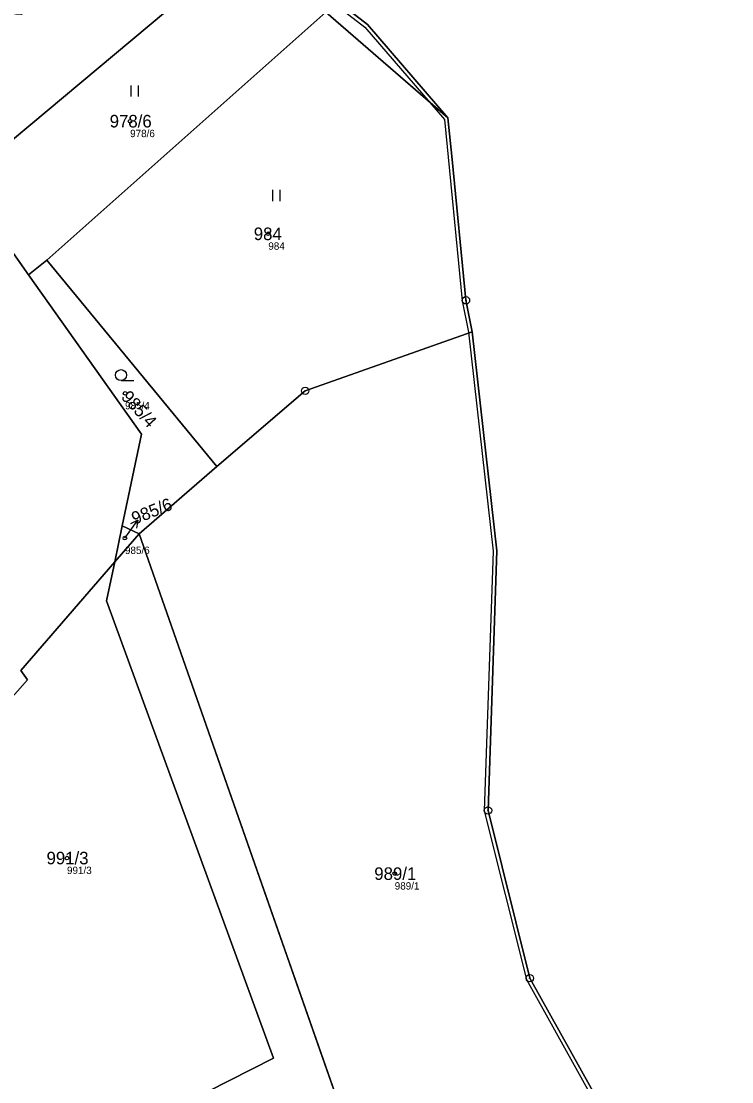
# Model space of a CAD drawing. Extents: x -653098 to -649479, y -997642 to -992666.
# Drawn here: x -651127.7 to -651031.5, y -993879.9 to -993736.3 of the extents above; entities that cross this region are included whole.
import ezdxf

# ---------------------------------------------------------------- set-up
doc = ezdxf.new("R2010")
doc.units = 0
for name, color, linetype in [('Definiční body', 7, 'Continuous'), ('Hranice parcel', 7, 'Continuous'), ('Parcelní čísla', 7, 'Continuous'), ('Polygon ku', 7, 'Continuous'), ('Polygon parcely', 7, 'Continuous'), ('Pop  PČ popisy', 7, 'Continuous'), ('Vnitřní kresba', 7, 'Continuous'), ('Značky bodu BP', 7, 'Continuous'), ('Značky kultur', 7, 'Continuous')]:
    doc.layers.add(name, color=color, linetype=linetype)

msp = doc.modelspace()

# ---------------------------------------------------------------- linework, layer by layer
at = {"layer": 'Definiční body'}
for centre in [(-651112.97, -993749.87), (-651094.26, -993765.12), (-651113.66, -993786.72), (-651113.67, -993806.31), (-651121.52, -993849.64), (-651077.14, -993851.75)]:
    msp.add_circle(centre, 0.25, dxfattribs=at)
at = {"layer": 'Hranice parcel'}
for p, q in [((-651135.85, -993758.18), (-651103.5, -993731.11)), ((-651124.24, -993768.7), (-651086.49, -993735.13)), ((-651086.49, -993735.13), (-651069.93, -993749.42)), ((-651069.93, -993749.42), (-651069.38, -993755.04)), ((-651069.38, -993755.04), (-651067.5, -993774.12)), ((-651126.72, -993770.69), (-651124.24, -993768.7)), ((-651124.24, -993768.7), (-651101.21, -993796.64)), ((-651067.5, -993774.12), (-651066.64, -993778.38)), ((-651111.75, -993805.72), (-651101.21, -993796.64)), ((-651115.05, -993809.53), (-651114.03, -993804.66)), ((-651114.03, -993804.66), (-651111.75, -993805.72)), ((-651115.05, -993809.53), (-651111.75, -993805.72)), ((-651111.75, -993805.72), (-651080.04, -993896.23))]:
    msp.add_line(p, q, dxfattribs=at)
for points in [[(-651125.21, -993706.47), (-651097.95, -993723.54), (-651080.83, -993736.79), (-651069.93, -993749.42)], [(-651126.72, -993770.69), (-651134.24, -993760.08), (-651135.85, -993758.18)], [(-651114.03, -993804.66), (-651111.44, -993792.26), (-651126.72, -993770.69)], [(-651101.21, -993796.64), (-651089.26, -993786.38), (-651066.64, -993778.38)], [(-651066.64, -993778.38), (-651063.33, -993808.06), (-651064.51, -993843.19), (-651058.86, -993865.91), (-651039.64, -993900.4)], [(-651151.47, -993853.3), (-651126.88, -993825.49), (-651127.77, -993824.24), (-651115.05, -993809.53)], [(-651149.45, -993879.26), (-651149.25, -993878.93), (-651146.53, -993874.35), (-651142.34, -993870.56), (-651140.85, -993870.21), (-651130.5, -993886.73), (-651126.74, -993885.21), (-651123.35, -993891.83), (-651093.57, -993876.74), (-651116.15, -993814.81), (-651115.05, -993809.53)]]:
    msp.add_lwpolyline(points, dxfattribs=at)
at = {"layer": 'Polygon ku'}
msp.add_lwpolyline([(-650997.51, -993869.11), (-650999.25, -993870.53), (-651030.89, -993893.93), (-651039.64, -993900.4), (-651058.86, -993865.91), (-651064.51, -993843.19), (-651063.33, -993808.06), (-651066.64, -993778.38), (-651067.5, -993774.12), (-651069.38, -993755.04), (-651069.93, -993749.42), (-651080.83, -993736.79), (-651097.95, -993723.54)], dxfattribs=at)
at = {"layer": 'Polygon parcely'}
for points in [[(-651103.5, -993731.11), (-651086.49, -993735.13), (-651069.93, -993749.42), (-651080.83, -993736.79), (-651097.95, -993723.54), (-651125.21, -993706.47), (-651118.68, -993714.26), (-651113.33, -993720.2)], [(-651113.33, -993720.2), (-651127.67, -993735.42), (-651141.54, -993734.62), (-651150.95, -993741.04), (-651147.75, -993744.08), (-651135.85, -993758.18), (-651103.5, -993731.11)], [(-651124.24, -993768.7), (-651086.49, -993735.13), (-651103.5, -993731.11), (-651135.85, -993758.18), (-651134.24, -993760.08), (-651126.72, -993770.69)], [(-651124.24, -993768.7), (-651101.21, -993796.64), (-651089.26, -993786.38), (-651066.64, -993778.38), (-651067.5, -993774.12), (-651069.38, -993755.04), (-651069.93, -993749.42), (-651086.49, -993735.13)], [(-651101.21, -993796.64), (-651124.24, -993768.7), (-651126.72, -993770.69), (-651111.44, -993792.26), (-651114.03, -993804.66), (-651111.75, -993805.72)], [(-651111.75, -993805.72), (-651080.04, -993896.23), (-651071.2, -993891.86), (-651067.31, -993899.72), (-651073.34, -993902.7), (-651035.49, -993982.86), (-651032.7, -993980.11), (-651032.11, -993979.53), (-651032.32, -993956.76), (-651039.64, -993900.4), (-651058.86, -993865.91), (-651064.51, -993843.19), (-651063.33, -993808.06), (-651066.64, -993778.38), (-651089.26, -993786.38), (-651101.21, -993796.64)], [(-651111.75, -993805.72), (-651114.03, -993804.66), (-651115.05, -993809.53)], [(-651072.66, -994026.16), (-651073.18, -994023.12), (-651071.77, -993999.61), (-651035.49, -993982.86), (-651073.34, -993902.7), (-651076.04, -993904.04), (-651080.04, -993896.23), (-651111.75, -993805.72), (-651115.05, -993809.53), (-651116.15, -993814.81), (-651093.57, -993876.74), (-651123.35, -993891.83), (-651126.74, -993885.21), (-651130.5, -993886.73), (-651140.85, -993870.21), (-651142.34, -993870.56), (-651146.53, -993874.35), (-651149.25, -993878.93), (-651149.45, -993879.26), (-651145.34, -993887.09), (-651135.28, -993910.69), (-651119.81, -993944.02)], [(-651149.45, -993879.26), (-651149.25, -993878.93), (-651146.53, -993874.35), (-651142.34, -993870.56), (-651140.85, -993870.21), (-651130.5, -993886.73), (-651126.74, -993885.21), (-651123.35, -993891.83), (-651093.57, -993876.74), (-651116.15, -993814.81), (-651115.05, -993809.53), (-651127.77, -993824.24), (-651126.88, -993825.49), (-651151.47, -993853.3), (-651144.22, -993864.71), (-651147.56, -993866.85), (-651151.49, -993867.41), (-651155.52, -993866.9), (-651155.97, -993866.85)]]:
    msp.add_lwpolyline(points, close=True, dxfattribs=at)
msp.add_lwpolyline([(-651151.47, -993853.3), (-651126.88, -993825.49), (-651127.77, -993824.24), (-651115.05, -993809.53), (-651114.03, -993804.66), (-651111.44, -993792.26), (-651126.72, -993770.69), (-651134.24, -993760.08)], dxfattribs=at)
at = {"layer": 'Pop  PČ popisy'}
for p, q in [((-651113.67, -993806.31), (-651111.91, -993803.88)), ((-651111.91, -993803.88), (-651112.9, -993804.4)), ((-651111.91, -993803.88), (-651112.09, -993804.99))]:
    msp.add_line(p, q, dxfattribs=at)
at = {"layer": 'Vnitřní kresba'}
msp.add_lwpolyline([(-651125.45, -993706.9), (-651098.23, -993723.95), (-651081.17, -993737.15), (-651070.41, -993749.62), (-651067.99, -993774.19), (-651067.13, -993778.45), (-651063.83, -993808.07), (-651065.01, -993843.24), (-651059.32, -993866.09), (-651040.12, -993900.56), (-651032.72, -993957.56)], dxfattribs=at)
at = {"layer": 'Značky bodu BP'}
for centre, radius in [((-651067.5, -993774.12), 0.5), ((-651067.5, -993774.12), 0.0303), ((-651089.26, -993786.38), 0.5), ((-651089.26, -993786.38), 0.0303), ((-651064.51, -993843.19), 0.5), ((-651064.51, -993843.19), 0.0303), ((-651058.86, -993865.91), 0.5), ((-651058.86, -993865.91), 0.0303)]:
    msp.add_circle(centre, radius, dxfattribs=at)
at = {"layer": 'Značky kultur'}
for p, q in [((-651112.83, -993746.53), (-651112.83, -993745.03)), ((-651111.83, -993746.53), (-651111.83, -993745.03)), ((-651093.66, -993760.68), (-651093.66, -993759.18)), ((-651092.66, -993760.68), (-651092.66, -993759.18)), ((-651114.2, -993785), (-651112.45, -993785))]:
    msp.add_line(p, q, dxfattribs=at)
msp.add_circle((-651114.2, -993784.25), 0.75, dxfattribs=at)

# ---------------------------------------------------------------- texts
at = {"layer": 'Definiční body'}
for s, p in [('978/6', (-651112.97, -993752.03)), ('984', (-651094.26, -993767.28)), ('985/4', (-651113.66, -993788.88)), ('985/6', (-651113.67, -993808.47)), ('991/3', (-651121.52, -993851.8)), ('989/1', (-651077.14, -993853.91))]:
    msp.add_text(s, height=1, dxfattribs=at).set_placement(p)
at = {"layer": 'Parcelní čísla'}
for s, p in [('978/6', (-651115.74, -993750.72)), ('984', (-651096.23, -993765.97)), ('991/3', (-651124.29, -993850.49)), ('989/1', (-651079.91, -993852.6))]:
    msp.add_text(s, height=1.7, dxfattribs=at).set_placement(p)
for s, rotation, p in [('985/4', 312, (-651114.29, -993787.29)), ('985/6', 22, (-651112.36, -993804.52))]:
    msp.add_text(s, height=1.7, rotation=rotation, dxfattribs=at).set_placement(p)

doc.saveas('drawing.dxf')
